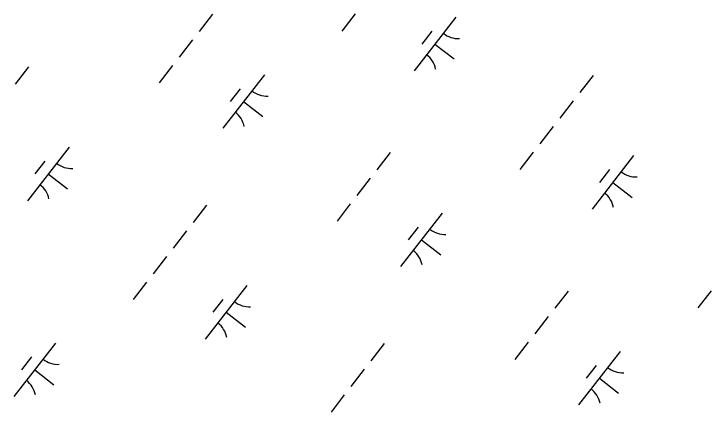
# Model space of a CAD drawing. Extents: x 3888273 to 3909528, y 158682 to 181032.
# Drawn here: x 3897459 to 3897974, y 168295 to 168589 of the extents above; entities that cross this region are included whole.
import ezdxf

# ---------------------------------------------------------------- set-up
doc = ezdxf.new("R2010")
doc.units = 0
doc.layers.add('V-WETL-SWMP', color=7, linetype='Continuous')

msp = doc.modelspace()

# ---------------------------------------------------------------- linework, layer by layer
at = {"layer": 'V-WETL-SWMP'}
for p, q in [((3897605.68, 168589.1), (3897595.85, 168576.47)), ((3897711.14, 168589.34), (3897701.31, 168576.71)), ((3897785.28, 168586.87), (3897754.58, 168547.41)), ((3897767.53, 168576.61), (3897760.16, 168567.14)), ((3897590.94, 168570.16), (3897581.11, 168557.53)), ((3897769.93, 168567.14), (3897784.14, 168556.08)), ((3897576.2, 168551.22), (3897566.38, 168538.59)), ((3897469.97, 168550.25), (3897460.14, 168537.62)), ((3897644.04, 168544.42), (3897613.34, 168504.96)), ((3897886.63, 168544.02), (3897876.81, 168531.4)), ((3897626.28, 168534.16), (3897618.92, 168524.69)), ((3897871.9, 168525.08), (3897862.07, 168512.45)), ((3897628.69, 168524.69), (3897642.9, 168513.64)), ((3897857.16, 168506.14), (3897847.33, 168493.51)), ((3897499.9, 168490.95), (3897469.19, 168451.49)), ((3897736.96, 168486.96), (3897727.13, 168474.33)), ((3897842.42, 168487.2), (3897832.59, 168474.57)), ((3897916.56, 168484.72), (3897885.86, 168445.26)), ((3897482.14, 168480.69), (3897474.77, 168471.22)), ((3897898.81, 168474.47), (3897891.44, 168465)), ((3897484.54, 168471.22), (3897498.75, 168460.17)), ((3897722.22, 168468.01), (3897712.39, 168455.39)), ((3897901.21, 168464.99), (3897915.42, 168453.94)), ((3897601.25, 168448.1), (3897591.42, 168435.48)), ((3897707.48, 168449.07), (3897697.66, 168436.44)), ((3897775.32, 168442.28), (3897744.62, 168402.81)), ((3897586.51, 168429.16), (3897576.68, 168416.53)), ((3897757.56, 168432.02), (3897750.2, 168422.55)), ((3897759.97, 168422.54), (3897774.18, 168411.49)), ((3897571.77, 168410.22), (3897561.95, 168397.59)), ((3897557.03, 168391.28), (3897547.21, 168378.65)), ((3897631.18, 168388.81), (3897600.47, 168349.34)), ((3897868.24, 168384.81), (3897858.41, 168372.18)), ((3897973.7, 168385.05), (3897963.88, 168372.42)), ((3897613.42, 168378.55), (3897606.05, 168369.08)), ((3897615.82, 168369.07), (3897630.03, 168358.02)), ((3897853.5, 168365.87), (3897843.67, 168353.24)), ((3897489.93, 168346.36), (3897459.23, 168306.89)), ((3897732.53, 168345.96), (3897722.7, 168333.33)), ((3897838.76, 168346.93), (3897828.94, 168334.3)), ((3897906.6, 168340.13), (3897875.9, 168300.67)), ((3897472.18, 168336.1), (3897464.81, 168326.63)), ((3897888.85, 168329.87), (3897881.48, 168320.4)), ((3897474.58, 168326.63), (3897488.79, 168315.57)), ((3897717.79, 168327.02), (3897707.96, 168314.39)), ((3897891.25, 168320.4), (3897905.46, 168309.35)), ((3897703.05, 168308.08), (3897693.23, 168295.45))]:
    msp.add_line(p, q, dxfattribs=at)
for centre, start, end in [((3897787.08, 168588.79), 231.343, 272.8866), ((3897753.16, 168545.19), 11.343, 52.8866), ((3897645.84, 168546.34), 231.343, 272.8866), ((3897611.91, 168502.74), 11.343, 52.8866), ((3897501.69, 168492.87), 231.343, 272.8866), ((3897918.36, 168486.65), 231.343, 272.8866), ((3897467.77, 168449.27), 11.343, 52.8866), ((3897884.44, 168443.05), 11.343, 52.8866), ((3897777.12, 168444.2), 231.343, 272.8866), ((3897743.2, 168400.6), 11.343, 52.8866), ((3897632.97, 168390.73), 231.343, 272.8866), ((3897599.05, 168347.13), 11.343, 52.8866), ((3897491.73, 168348.28), 231.343, 272.8866), ((3897908.4, 168342.05), 231.343, 272.8866), ((3897457.81, 168304.68), 11.343, 52.8866), ((3897874.48, 168298.45), 11.343, 52.8866)]:
    msp.add_arc(centre, 17.62, start, end, dxfattribs=at)

doc.saveas('drawing.dxf')
